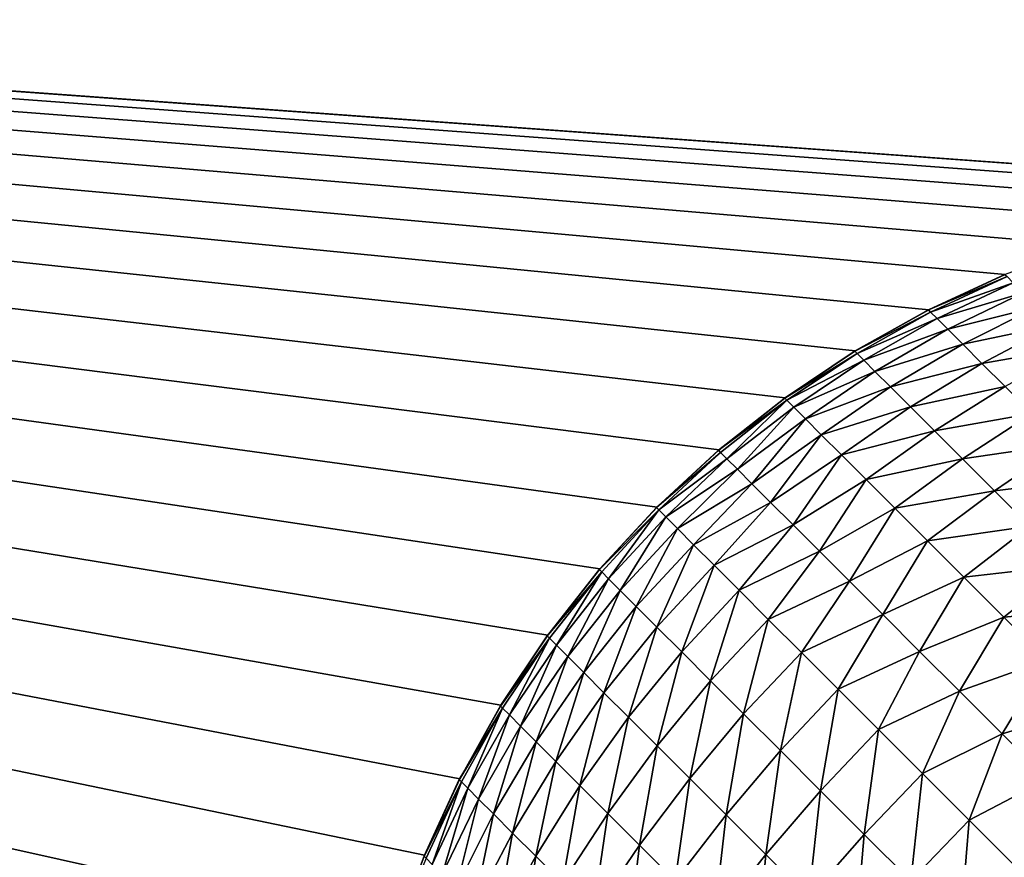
# Model space of a CAD drawing. Extents: x -226 to 226, y -900 to 900.
# Tile 473 of 656: x -170.69 to -168.58, y 877.58 to 879.37. Entities that reach past the tile are written whole.
import ezdxf

# ---------------------------------------------------------------- set-up
doc = ezdxf.new("R2010")
doc.units = 0
doc.header["$LTSCALE"] = 65.185185
for name, color, linetype in [('294', 7, 'CONTINUOUS'), ('324', 7, 'CONTINUOUS'), ('363', 7, 'CONTINUOUS'), ('429', 7, 'CONTINUOUS')]:
    doc.layers.add(name, color=color, linetype=linetype)

msp = doc.modelspace()

# ---------------------------------------------------------------- linework, layer by layer
at = {"layer": '294', "color": 7, "linetype": 'CONTINUOUS'}
for points in [[(-168.745, 878.7489, -22.7), (-168.7442, 878.7493), (-168.5808, 878.8246, -22.7), (-168.745, 878.7489, -22.7)], [(-168.7442, 878.7493), (-168.5802, 878.8249), (-168.5808, 878.8246, -22.7), (-168.7442, 878.7493)], [(-168.9017, 878.6611), (-168.7442, 878.7493), (-168.745, 878.7489, -22.7), (-168.9017, 878.6611)], [(-168.9027, 878.6605, -22.7), (-168.9017, 878.6611), (-168.745, 878.7489, -22.7), (-168.9027, 878.6605, -22.7)], [(-169.0529, 878.56, -22.7), (-169.0519, 878.5607), (-168.9027, 878.6605, -22.7), (-169.0529, 878.56, -22.7)], [(-169.0519, 878.5607), (-168.9017, 878.6611), (-168.9027, 878.6605, -22.7), (-169.0519, 878.5607)], [(-169.1948, 878.448, -22.7), (-169.1937, 878.4489), (-169.0529, 878.56, -22.7), (-169.1948, 878.448, -22.7)], [(-169.1937, 878.4489), (-169.0519, 878.5607), (-169.0529, 878.56, -22.7), (-169.1937, 878.4489)], [(-169.3275, 878.3252, -22.7), (-169.3263, 878.3263), (-169.1948, 878.448, -22.7), (-169.3275, 878.3252, -22.7)], [(-169.3263, 878.3263), (-169.1937, 878.4489), (-169.1948, 878.448, -22.7), (-169.3263, 878.3263)], [(-169.4501, 878.1924, -22.7), (-169.4489, 878.1937), (-169.3275, 878.3252, -22.7), (-169.4501, 878.1924, -22.7)], [(-169.4489, 878.1937), (-169.3263, 878.3263), (-169.3275, 878.3252, -22.7), (-169.4489, 878.1937)], [(-169.5607, 878.0519), (-169.4489, 878.1937), (-169.5607, 878.0519, -22.7), (-169.5607, 878.0519)], [(-169.5607, 878.0519, -22.7), (-169.4489, 878.1937), (-169.4501, 878.1924, -22.7), (-169.5607, 878.0519, -22.7)], [(-169.6611, 877.9017), (-169.5607, 878.0519), (-169.6611, 877.9017, -22.7), (-169.6611, 877.9017)], [(-169.6611, 877.9017, -22.7), (-169.5607, 878.0519), (-169.5619, 878.0503, -22.7), (-169.6611, 877.9017, -22.7)], [(-169.5619, 878.0503, -22.7), (-169.5607, 878.0519), (-169.5607, 878.0519, -22.7), (-169.5619, 878.0503, -22.7)], [(-169.7493, 877.7442), (-169.6611, 877.9017), (-169.7493, 877.7442, -22.7), (-169.7493, 877.7442)], [(-169.7493, 877.7442, -22.7), (-169.6611, 877.9017), (-169.6622, 877.8999, -22.7), (-169.7493, 877.7442, -22.7)], [(-169.6622, 877.8999, -22.7), (-169.6611, 877.9017), (-169.6611, 877.9017, -22.7), (-169.6622, 877.8999, -22.7)], [(-169.8249, 877.5802), (-169.7493, 877.7442), (-169.8249, 877.5802, -22.7), (-169.8249, 877.5802)], [(-169.8249, 877.5802, -22.7), (-169.7493, 877.7442), (-169.7504, 877.7421, -22.7), (-169.8249, 877.5802, -22.7)], [(-169.7504, 877.7421, -22.7), (-169.7493, 877.7442), (-169.7493, 877.7442, -22.7), (-169.7504, 877.7421, -22.7)], [(-169.8874, 877.4107), (-169.8249, 877.5802), (-169.8874, 877.4107, -22.7), (-169.8874, 877.4107)], [(-169.8874, 877.4107, -22.7), (-169.8249, 877.5802), (-169.8259, 877.5778, -22.7), (-169.8874, 877.4107, -22.7)], [(-169.8259, 877.5778, -22.7), (-169.8249, 877.5802), (-169.8249, 877.5802, -22.7), (-169.8259, 877.5778, -22.7)]]:
    msp.add_3dface(points, dxfattribs=at)
at = {"layer": '324', "color": 7, "linetype": 'CONTINUOUS'}
for points in [[(-168.745, 878.7489, -22.7), (-168.5808, 878.8246, -22.7), (-168.5765, 878.8203, -22.8619), (-168.745, 878.7489, -22.7)], [(-168.7403, 878.7443, -22.8694), (-168.745, 878.7489, -22.7), (-168.5765, 878.8203, -22.8619), (-168.7403, 878.7443, -22.8694)], [(-168.5634, 878.8072, -23.0228), (-168.7403, 878.7443, -22.8694), (-168.5765, 878.8203, -22.8619), (-168.5634, 878.8072, -23.0228)], [(-168.7264, 878.7304, -23.0377), (-168.7403, 878.7443, -22.8694), (-168.5634, 878.8072, -23.0228), (-168.7264, 878.7304, -23.0377)], [(-168.5417, 878.7855, -23.1819), (-168.7264, 878.7304, -23.0377), (-168.5634, 878.8072, -23.0228), (-168.5417, 878.7855, -23.1819)], [(-168.7034, 878.7073, -23.2041), (-168.7264, 878.7304, -23.0377), (-168.5417, 878.7855, -23.1819), (-168.7034, 878.7073, -23.2041)], [(-168.5115, 878.7553, -23.3381), (-168.7034, 878.7073, -23.2041), (-168.5417, 878.7855, -23.1819), (-168.5115, 878.7553, -23.3381)], [(-168.6712, 878.6752, -23.3674), (-168.7034, 878.7073, -23.2041), (-168.5115, 878.7553, -23.3381), (-168.6712, 878.6752, -23.3674)], [(-168.473, 878.7168, -23.4907), (-168.6712, 878.6752, -23.3674), (-168.5115, 878.7553, -23.3381), (-168.473, 878.7168, -23.4907)], [(-168.9027, 878.6605, -22.7), (-168.745, 878.7489, -22.7), (-168.7403, 878.7443, -22.8694), (-168.9027, 878.6605, -22.7)], [(-168.8978, 878.6557, -22.8746), (-168.9027, 878.6605, -22.7), (-168.7403, 878.7443, -22.8694), (-168.8978, 878.6557, -22.8746)], [(-168.7264, 878.7304, -23.0377), (-168.8978, 878.6557, -22.8746), (-168.7403, 878.7443, -22.8694), (-168.7264, 878.7304, -23.0377)], [(-168.8834, 878.6412, -23.0482), (-168.8978, 878.6557, -22.8746), (-168.7264, 878.7304, -23.0377), (-168.8834, 878.6412, -23.0482)], [(-168.7034, 878.7073, -23.2041), (-168.8834, 878.6412, -23.0482), (-168.7264, 878.7304, -23.0377), (-168.7034, 878.7073, -23.2041)], [(-168.8594, 878.6172, -23.2196), (-168.8834, 878.6412, -23.0482), (-168.7034, 878.7073, -23.2041), (-168.8594, 878.6172, -23.2196)], [(-168.6712, 878.6752, -23.3674), (-168.8594, 878.6172, -23.2196), (-168.7034, 878.7073, -23.2041), (-168.6712, 878.6752, -23.3674)], [(-168.6303, 878.6342, -23.5267), (-168.6712, 878.6752, -23.3674), (-168.473, 878.7168, -23.4907), (-168.6303, 878.6342, -23.5267)], [(-168.4263, 878.6701, -23.6386), (-168.6303, 878.6342, -23.5267), (-168.473, 878.7168, -23.4907), (-168.4263, 878.6701, -23.6386)], [(-168.826, 878.5838, -23.3879), (-168.8594, 878.6172, -23.2196), (-168.6712, 878.6752, -23.3674), (-168.826, 878.5838, -23.3879)], [(-168.6303, 878.6342, -23.5267), (-168.826, 878.5838, -23.3879), (-168.6712, 878.6752, -23.3674), (-168.6303, 878.6342, -23.5267)], [(-168.5807, 878.5846, -23.681), (-168.6303, 878.6342, -23.5267), (-168.4263, 878.6701, -23.6386), (-168.5807, 878.5846, -23.681)], [(-169.0529, 878.56, -22.7), (-168.9027, 878.6605, -22.7), (-168.8978, 878.6557, -22.8746), (-169.0529, 878.56, -22.7)], [(-169.048, 878.5551, -22.8781), (-169.0529, 878.56, -22.7), (-168.8978, 878.6557, -22.8746), (-169.048, 878.5551, -22.8781)], [(-168.8834, 878.6412, -23.0482), (-169.048, 878.5551, -22.8781), (-168.8978, 878.6557, -22.8746), (-168.8834, 878.6412, -23.0482)], [(-169.0332, 878.5403, -23.055), (-169.048, 878.5551, -22.8781), (-168.8834, 878.6412, -23.0482), (-169.0332, 878.5403, -23.055)], [(-168.8594, 878.6172, -23.2196), (-169.0332, 878.5403, -23.055), (-168.8834, 878.6412, -23.0482), (-168.8594, 878.6172, -23.2196)], [(-168.7834, 878.5413, -23.552), (-168.826, 878.5838, -23.3879), (-168.6303, 878.6342, -23.5267), (-168.7834, 878.5413, -23.552)], [(-168.5807, 878.5846, -23.681), (-168.7834, 878.5413, -23.552), (-168.6303, 878.6342, -23.5267), (-168.5807, 878.5846, -23.681)], [(-169.0086, 878.5157, -23.2298), (-169.0332, 878.5403, -23.055), (-168.8594, 878.6172, -23.2196), (-169.0086, 878.5157, -23.2298)], [(-168.826, 878.5838, -23.3879), (-169.0086, 878.5157, -23.2298), (-168.8594, 878.6172, -23.2196), (-168.826, 878.5838, -23.3879)], [(-168.9745, 878.4815, -23.4013), (-169.0086, 878.5157, -23.2298), (-168.826, 878.5838, -23.3879), (-168.9745, 878.4815, -23.4013)], [(-168.7834, 878.5413, -23.552), (-168.9745, 878.4815, -23.4013), (-168.826, 878.5838, -23.3879), (-168.7834, 878.5413, -23.552)], [(-168.7319, 878.4898, -23.7108), (-168.7834, 878.5413, -23.552), (-168.5807, 878.5846, -23.681), (-168.7319, 878.4898, -23.7108)], [(-168.5229, 878.5268, -23.8295), (-168.7319, 878.4898, -23.7108), (-168.5807, 878.5846, -23.681), (-168.5229, 878.5268, -23.8295)], [(-169.1948, 878.448, -22.7), (-169.0529, 878.56, -22.7), (-169.048, 878.5551, -22.8781), (-169.1948, 878.448, -22.7)], [(-169.1903, 878.4435, -22.871), (-169.1948, 878.448, -22.7), (-169.048, 878.5551, -22.8781), (-169.1903, 878.4435, -22.871)], [(-169.1768, 878.43, -23.041), (-169.1903, 878.4435, -22.871), (-169.048, 878.5551, -22.8781), (-169.1768, 878.43, -23.041)], [(-169.0332, 878.5403, -23.055), (-169.1768, 878.43, -23.041), (-169.048, 878.5551, -22.8781), (-169.0332, 878.5403, -23.055)], [(-169.1544, 878.4075, -23.2091), (-169.1768, 878.43, -23.041), (-169.0332, 878.5403, -23.055), (-169.1544, 878.4075, -23.2091)], [(-169.0086, 878.5157, -23.2298), (-169.1544, 878.4075, -23.2091), (-169.0332, 878.5403, -23.055), (-169.0086, 878.5157, -23.2298)], [(-168.9309, 878.438, -23.5685), (-168.9745, 878.4815, -23.4013), (-168.7834, 878.5413, -23.552), (-168.9309, 878.438, -23.5685)], [(-168.7319, 878.4898, -23.7108), (-168.9309, 878.438, -23.5685), (-168.7834, 878.5413, -23.552), (-168.7319, 878.4898, -23.7108)], [(-168.6718, 878.4297, -23.8635), (-168.7319, 878.4898, -23.7108), (-168.5229, 878.5268, -23.8295), (-168.6718, 878.4297, -23.8635)], [(-168.4571, 878.461, -23.9712), (-168.6718, 878.4297, -23.8635), (-168.5229, 878.5268, -23.8295), (-168.4571, 878.461, -23.9712)], [(-169.1231, 878.3763, -23.3744), (-169.1544, 878.4075, -23.2091), (-169.0086, 878.5157, -23.2298), (-169.1231, 878.3763, -23.3744)], [(-168.9745, 878.4815, -23.4013), (-169.1231, 878.3763, -23.3744), (-169.0086, 878.5157, -23.2298), (-168.9745, 878.4815, -23.4013)], [(-169.0833, 878.3364, -23.5359), (-169.1231, 878.3763, -23.3744), (-168.9745, 878.4815, -23.4013), (-169.0833, 878.3364, -23.5359)], [(-168.9309, 878.438, -23.5685), (-169.0833, 878.3364, -23.5359), (-168.9745, 878.4815, -23.4013), (-168.9309, 878.438, -23.5685)], [(-168.8782, 878.3853, -23.7304), (-168.9309, 878.438, -23.5685), (-168.7319, 878.4898, -23.7108), (-168.8782, 878.3853, -23.7304)], [(-168.6718, 878.4297, -23.8635), (-168.8782, 878.3853, -23.7304), (-168.7319, 878.4898, -23.7108), (-168.6718, 878.4297, -23.8635)], [(-168.6035, 878.3613, -24.0091), (-168.6718, 878.4297, -23.8635), (-168.4571, 878.461, -23.9712), (-168.6035, 878.3613, -24.0091)], [(-168.3837, 878.3876, -24.1052), (-168.6035, 878.3613, -24.0091), (-168.4571, 878.461, -23.9712), (-168.3837, 878.3876, -24.1052)], [(-169.3275, 878.3252, -22.7), (-169.1948, 878.448, -22.7), (-169.1903, 878.4435, -22.871), (-169.3275, 878.3252, -22.7)], [(-169.3225, 878.3202, -22.8804), (-169.3275, 878.3252, -22.7), (-169.1903, 878.4435, -22.871), (-169.3225, 878.3202, -22.8804)], [(-169.1768, 878.43, -23.041), (-169.3225, 878.3202, -22.8804), (-169.1903, 878.4435, -22.871), (-169.1768, 878.43, -23.041)], [(-169.035, 878.2881, -23.6928), (-169.0833, 878.3364, -23.5359), (-168.9309, 878.438, -23.5685), (-169.035, 878.2881, -23.6928)], [(-168.8782, 878.3853, -23.7304), (-169.035, 878.2881, -23.6928), (-168.9309, 878.438, -23.5685), (-168.8782, 878.3853, -23.7304)], [(-169.3075, 878.3052, -23.0596), (-169.3225, 878.3202, -22.8804), (-169.1768, 878.43, -23.041), (-169.3075, 878.3052, -23.0596)], [(-169.1544, 878.4075, -23.2091), (-169.3075, 878.3052, -23.0596), (-169.1768, 878.43, -23.041), (-169.1544, 878.4075, -23.2091)], [(-168.8167, 878.3238, -23.8859), (-168.8782, 878.3853, -23.7304), (-168.6718, 878.4297, -23.8635), (-168.8167, 878.3238, -23.8859)], [(-168.6035, 878.3613, -24.0091), (-168.8167, 878.3238, -23.8859), (-168.6718, 878.4297, -23.8635), (-168.6035, 878.3613, -24.0091)], [(-169.2826, 878.2803, -23.2367), (-169.3075, 878.3052, -23.0596), (-169.1544, 878.4075, -23.2091), (-169.2826, 878.2803, -23.2367)], [(-169.1231, 878.3763, -23.3744), (-169.2826, 878.2803, -23.2367), (-169.1544, 878.4075, -23.2091), (-169.1231, 878.3763, -23.3744)], [(-169.248, 878.2457, -23.4104), (-169.2826, 878.2803, -23.2367), (-169.1231, 878.3763, -23.3744), (-169.248, 878.2457, -23.4104)], [(-169.0833, 878.3364, -23.5359), (-169.248, 878.2457, -23.4104), (-169.1231, 878.3763, -23.3744), (-169.0833, 878.3364, -23.5359)], [(-168.9786, 878.2317, -23.8441), (-169.035, 878.2881, -23.6928), (-168.8782, 878.3853, -23.7304), (-168.9786, 878.2317, -23.8441)], [(-168.8167, 878.3238, -23.8859), (-168.9786, 878.2317, -23.8441), (-168.8782, 878.3853, -23.7304), (-168.8167, 878.3238, -23.8859)], [(-168.5273, 878.2851, -24.1467), (-168.6035, 878.3613, -24.0091), (-168.3837, 878.3876, -24.1052), (-168.5273, 878.2851, -24.1467)], [(-168.7468, 878.2538, -24.0342), (-168.8167, 878.3238, -23.8859), (-168.6035, 878.3613, -24.0091), (-168.7468, 878.2538, -24.0342)], [(-168.5273, 878.2851, -24.1467), (-168.7468, 878.2538, -24.0342), (-168.6035, 878.3613, -24.0091), (-168.5273, 878.2851, -24.1467)], [(-169.2038, 878.2015, -23.5798), (-169.248, 878.2457, -23.4104), (-169.0833, 878.3364, -23.5359), (-169.2038, 878.2015, -23.5798)], [(-169.035, 878.2881, -23.6928), (-169.2038, 878.2015, -23.5798), (-169.0833, 878.3364, -23.5359), (-169.035, 878.2881, -23.6928)], [(-169.4501, 878.1924, -22.7), (-169.3275, 878.3252, -22.7), (-169.3225, 878.3202, -22.8804), (-169.4501, 878.1924, -22.7)], [(-169.4451, 878.1874, -22.8798), (-169.4501, 878.1924, -22.7), (-169.3225, 878.3202, -22.8804), (-169.4451, 878.1874, -22.8798)], [(-169.4302, 878.1724, -23.0584), (-169.4451, 878.1874, -22.8798), (-169.3225, 878.3202, -22.8804), (-169.4302, 878.1724, -23.0584)], [(-169.3075, 878.3052, -23.0596), (-169.4302, 878.1724, -23.0584), (-169.3225, 878.3202, -22.8804), (-169.3075, 878.3052, -23.0596)], [(-168.9143, 878.1675, -23.9891), (-168.9786, 878.2317, -23.8441), (-168.8167, 878.3238, -23.8859), (-168.9143, 878.1675, -23.9891)], [(-168.7468, 878.2538, -24.0342), (-168.9143, 878.1675, -23.9891), (-168.8167, 878.3238, -23.8859), (-168.7468, 878.2538, -24.0342)], [(-169.4054, 878.1476, -23.2348), (-169.4302, 878.1724, -23.0584), (-169.3075, 878.3052, -23.0596), (-169.4054, 878.1476, -23.2348)], [(-169.2826, 878.2803, -23.2367), (-169.4054, 878.1476, -23.2348), (-169.3075, 878.3052, -23.0596), (-169.2826, 878.2803, -23.2367)], [(-169.1504, 878.1481, -23.7437), (-169.2038, 878.2015, -23.5798), (-169.035, 878.2881, -23.6928), (-169.1504, 878.1481, -23.7437)], [(-168.9786, 878.2317, -23.8441), (-169.1504, 878.1481, -23.7437), (-169.035, 878.2881, -23.6928), (-168.9786, 878.2317, -23.8441)], [(-168.6688, 878.1759, -24.1742), (-168.7468, 878.2538, -24.0342), (-168.5273, 878.2851, -24.1467), (-168.6688, 878.1759, -24.1742)], [(-168.4437, 878.2016, -24.2755), (-168.6688, 878.1759, -24.1742), (-168.5273, 878.2851, -24.1467), (-168.4437, 878.2016, -24.2755)], [(-169.3709, 878.1131, -23.408), (-169.4054, 878.1476, -23.2348), (-169.2826, 878.2803, -23.2367), (-169.3709, 878.1131, -23.408)], [(-169.248, 878.2457, -23.4104), (-169.3709, 878.1131, -23.408), (-169.2826, 878.2803, -23.2367), (-169.248, 878.2457, -23.4104)], [(-169.3269, 878.0691, -23.5768), (-169.3709, 878.1131, -23.408), (-169.248, 878.2457, -23.4104), (-169.3269, 878.0691, -23.5768)], [(-169.2038, 878.2015, -23.5798), (-169.3269, 878.0691, -23.5768), (-169.248, 878.2457, -23.4104), (-169.2038, 878.2015, -23.5798)], [(-168.8427, 878.0958, -24.1269), (-168.9143, 878.1675, -23.9891), (-168.7468, 878.2538, -24.0342), (-168.8427, 878.0958, -24.1269)], [(-168.6688, 878.1759, -24.1742), (-168.8427, 878.0958, -24.1269), (-168.7468, 878.2538, -24.0342), (-168.6688, 878.1759, -24.1742)], [(-169.088, 878.0857, -23.9013), (-169.1504, 878.1481, -23.7437), (-168.9786, 878.2317, -23.8441), (-169.088, 878.0857, -23.9013)], [(-168.9143, 878.1675, -23.9891), (-169.088, 878.0857, -23.9013), (-168.9786, 878.2317, -23.8441), (-168.9143, 878.1675, -23.9891)], [(-169.2737, 878.0159, -23.7402), (-169.3269, 878.0691, -23.5768), (-169.2038, 878.2015, -23.5798), (-169.2737, 878.0159, -23.7402)], [(-169.1504, 878.1481, -23.7437), (-169.2737, 878.0159, -23.7402), (-169.2038, 878.2015, -23.5798), (-169.1504, 878.1481, -23.7437)], [(-168.5834, 878.0904, -24.3051), (-168.6688, 878.1759, -24.1742), (-168.4437, 878.2016, -24.2755), (-168.5834, 878.0904, -24.3051)], [(-168.3533, 878.1112, -24.3946), (-168.5834, 878.0904, -24.3051), (-168.4437, 878.2016, -24.2755), (-168.3533, 878.1112, -24.3946)], [(-169.5619, 878.0503, -22.7), (-169.5607, 878.0519, -22.7), (-169.4451, 878.1874, -22.8798), (-169.5619, 878.0503, -22.7)], [(-169.557, 878.0454, -22.8778), (-169.5619, 878.0503, -22.7), (-169.4451, 878.1874, -22.8798), (-169.557, 878.0454, -22.8778)], [(-169.5607, 878.0519, -22.7), (-169.4501, 878.1924, -22.7), (-169.4451, 878.1874, -22.8798), (-169.5607, 878.0519, -22.7)], [(-169.5422, 878.0306, -23.0546), (-169.557, 878.0454, -22.8778), (-169.4451, 878.1874, -22.8798), (-169.5422, 878.0306, -23.0546)], [(-169.4302, 878.1724, -23.0584), (-169.5422, 878.0306, -23.0546), (-169.4451, 878.1874, -22.8798), (-169.4302, 878.1724, -23.0584)], [(-169.5177, 878.0061, -23.2292), (-169.5422, 878.0306, -23.0546), (-169.4302, 878.1724, -23.0584), (-169.5177, 878.0061, -23.2292)], [(-169.4054, 878.1476, -23.2348), (-169.5177, 878.0061, -23.2292), (-169.4302, 878.1724, -23.0584), (-169.4054, 878.1476, -23.2348)], [(-169.0172, 878.0149, -24.0514), (-169.088, 878.0857, -23.9013), (-168.9143, 878.1675, -23.9891), (-169.0172, 878.0149, -24.0514)], [(-168.8427, 878.0958, -24.1269), (-169.0172, 878.0149, -24.0514), (-168.9143, 878.1675, -23.9891), (-168.8427, 878.0958, -24.1269)], [(-168.7639, 878.0171, -24.2568), (-168.8427, 878.0958, -24.1269), (-168.6688, 878.1759, -24.1742), (-168.7639, 878.0171, -24.2568)], [(-168.5834, 878.0904, -24.3051), (-168.7639, 878.0171, -24.2568), (-168.6688, 878.1759, -24.1742), (-168.5834, 878.0904, -24.3051)], [(-169.4836, 877.972, -23.4005), (-169.5177, 878.0061, -23.2292), (-169.4054, 878.1476, -23.2348), (-169.4836, 877.972, -23.4005)], [(-169.3709, 878.1131, -23.408), (-169.4836, 877.972, -23.4005), (-169.4054, 878.1476, -23.2348), (-169.3709, 878.1131, -23.408)], [(-169.2116, 877.9538, -23.8972), (-169.2737, 878.0159, -23.7402), (-169.1504, 878.1481, -23.7437), (-169.2116, 877.9538, -23.8972)], [(-169.088, 878.0857, -23.9013), (-169.2116, 877.9538, -23.8972), (-169.1504, 878.1481, -23.7437), (-169.088, 878.0857, -23.9013)], [(-169.4402, 877.9285, -23.5675), (-169.4836, 877.972, -23.4005), (-169.3709, 878.1131, -23.408), (-169.4402, 877.9285, -23.5675)], [(-169.3269, 878.0691, -23.5768), (-169.4402, 877.9285, -23.5675), (-169.3709, 878.1131, -23.408), (-169.3269, 878.0691, -23.5768)], [(-168.9382, 877.9359, -24.1932), (-169.0172, 878.0149, -24.0514), (-168.8427, 878.0958, -24.1269), (-168.9382, 877.9359, -24.1932)], [(-168.7639, 878.0171, -24.2568), (-168.9382, 877.9359, -24.1932), (-168.8427, 878.0958, -24.1269), (-168.7639, 878.0171, -24.2568)], [(-168.4909, 877.998, -24.4262), (-168.5834, 878.0904, -24.3051), (-168.3533, 878.1112, -24.3946), (-168.4909, 877.998, -24.4262)], [(-169.1409, 877.8832, -24.0468), (-169.2116, 877.9538, -23.8972), (-169.088, 878.0857, -23.9013), (-169.1409, 877.8832, -24.0468)], [(-169.0172, 878.0149, -24.0514), (-169.1409, 877.8832, -24.0468), (-169.088, 878.0857, -23.9013), (-169.0172, 878.0149, -24.0514)], [(-168.6785, 877.9317, -24.378), (-168.7639, 878.0171, -24.2568), (-168.5834, 878.0904, -24.3051), (-168.6785, 877.9317, -24.378)], [(-168.4909, 877.998, -24.4262), (-168.6785, 877.9317, -24.378), (-168.5834, 878.0904, -24.3051), (-168.4909, 877.998, -24.4262)], [(-169.3876, 877.876, -23.7292), (-169.4402, 877.9285, -23.5675), (-169.3269, 878.0691, -23.5768), (-169.3876, 877.876, -23.7292)], [(-169.2737, 878.0159, -23.7402), (-169.3876, 877.876, -23.7292), (-169.3269, 878.0691, -23.5768), (-169.2737, 878.0159, -23.7402)], [(-169.6622, 877.8999, -22.7), (-169.6611, 877.9017, -22.7), (-169.557, 878.0454, -22.8778), (-169.6622, 877.8999, -22.7)], [(-169.6574, 877.8951, -22.8744), (-169.6622, 877.8999, -22.7), (-169.557, 878.0454, -22.8778), (-169.6574, 877.8951, -22.8744)], [(-169.6611, 877.9017, -22.7), (-169.5619, 878.0503, -22.7), (-169.557, 878.0454, -22.8778), (-169.6611, 877.9017, -22.7)], [(-169.643, 877.8807, -23.0477), (-169.6574, 877.8951, -22.8744), (-169.557, 878.0454, -22.8778), (-169.643, 877.8807, -23.0477)], [(-169.5422, 878.0306, -23.0546), (-169.643, 877.8807, -23.0477), (-169.557, 878.0454, -22.8778), (-169.5422, 878.0306, -23.0546)], [(-169.619, 877.8567, -23.2189), (-169.643, 877.8807, -23.0477), (-169.5422, 878.0306, -23.0546), (-169.619, 877.8567, -23.2189)], [(-169.5177, 878.0061, -23.2292), (-169.619, 877.8567, -23.2189), (-169.5422, 878.0306, -23.0546), (-169.5177, 878.0061, -23.2292)], [(-169.3262, 877.8146, -23.8846), (-169.3876, 877.876, -23.7292), (-169.2737, 878.0159, -23.7402), (-169.3262, 877.8146, -23.8846)], [(-169.2116, 877.9538, -23.8972), (-169.3262, 877.8146, -23.8846), (-169.2737, 878.0159, -23.7402), (-169.2116, 877.9538, -23.8972)], [(-169.0622, 877.8045, -24.1881), (-169.1409, 877.8832, -24.0468), (-169.0172, 878.0149, -24.0514), (-169.0622, 877.8045, -24.1881)], [(-168.9382, 877.9359, -24.1932), (-169.0622, 877.8045, -24.1881), (-169.0172, 878.0149, -24.0514), (-168.9382, 877.9359, -24.1932)], [(-168.8516, 877.8493, -24.3258), (-168.9382, 877.9359, -24.1932), (-168.7639, 878.0171, -24.2568), (-168.8516, 877.8493, -24.3258)], [(-168.6785, 877.9317, -24.378), (-168.8516, 877.8493, -24.3258), (-168.7639, 878.0171, -24.2568), (-168.6785, 877.9317, -24.378)], [(-169.5858, 877.8234, -23.3869), (-169.619, 877.8567, -23.2189), (-169.5177, 878.0061, -23.2292), (-169.5858, 877.8234, -23.3869)], [(-169.4836, 877.972, -23.4005), (-169.5858, 877.8234, -23.3869), (-169.5177, 878.0061, -23.2292), (-169.4836, 877.972, -23.4005)], [(-168.587, 877.8401, -24.4898), (-168.6785, 877.9317, -24.378), (-168.4909, 877.998, -24.4262), (-168.587, 877.8401, -24.4898)], [(-168.392, 877.8991, -24.5367), (-168.587, 877.8401, -24.4898), (-168.4909, 877.998, -24.4262), (-168.392, 877.8991, -24.5367)], [(-169.5433, 877.781, -23.5507), (-169.5858, 877.8234, -23.3869), (-169.4836, 877.972, -23.4005), (-169.5433, 877.781, -23.5507)], [(-169.4402, 877.9285, -23.5675), (-169.5433, 877.781, -23.5507), (-169.4836, 877.972, -23.4005), (-169.4402, 877.9285, -23.5675)], [(-169.2564, 877.7448, -24.0327), (-169.3262, 877.8146, -23.8846), (-169.2116, 877.9538, -23.8972), (-169.2564, 877.7448, -24.0327)], [(-169.1409, 877.8832, -24.0468), (-169.2564, 877.7448, -24.0327), (-169.2116, 877.9538, -23.8972), (-169.1409, 877.8832, -24.0468)], [(-169.4919, 877.7296, -23.7094), (-169.5433, 877.781, -23.5507), (-169.4402, 877.9285, -23.5675), (-169.4919, 877.7296, -23.7094)], [(-169.3876, 877.876, -23.7292), (-169.4919, 877.7296, -23.7094), (-169.4402, 877.9285, -23.5675), (-169.3876, 877.876, -23.7292)], [(-168.9759, 877.7182, -24.3203), (-169.0622, 877.8045, -24.1881), (-168.9382, 877.9359, -24.1932), (-168.9759, 877.7182, -24.3203)], [(-168.8516, 877.8493, -24.3258), (-168.9759, 877.7182, -24.3203), (-168.9382, 877.9359, -24.1932), (-168.8516, 877.8493, -24.3258)], [(-168.7579, 877.7556, -24.4484), (-168.8516, 877.8493, -24.3258), (-168.6785, 877.9317, -24.378), (-168.7579, 877.7556, -24.4484)], [(-168.587, 877.8401, -24.4898), (-168.7579, 877.7556, -24.4484), (-168.6785, 877.9317, -24.378), (-168.587, 877.8401, -24.4898)], [(-169.7504, 877.7421, -22.7), (-169.7493, 877.7442, -22.7), (-169.6574, 877.8951, -22.8744), (-169.7504, 877.7421, -22.7)], [(-169.7458, 877.7375, -22.8691), (-169.7504, 877.7421, -22.7), (-169.6574, 877.8951, -22.8744), (-169.7458, 877.7375, -22.8691)], [(-169.7493, 877.7442, -22.7), (-169.6622, 877.8999, -22.7), (-169.6574, 877.8951, -22.8744), (-169.7493, 877.7442, -22.7)], [(-169.7319, 877.7236, -23.0371), (-169.7458, 877.7375, -22.8691), (-169.6574, 877.8951, -22.8744), (-169.7319, 877.7236, -23.0371)], [(-169.643, 877.8807, -23.0477), (-169.7319, 877.7236, -23.0371), (-169.6574, 877.8951, -22.8744), (-169.643, 877.8807, -23.0477)], [(-168.4898, 877.7429, -24.5917), (-168.587, 877.8401, -24.4898), (-168.392, 877.8991, -24.5367), (-168.4898, 877.7429, -24.5917)], [(-169.7089, 877.7006, -23.2032), (-169.7319, 877.7236, -23.0371), (-169.643, 877.8807, -23.0477), (-169.7089, 877.7006, -23.2032)], [(-169.619, 877.8567, -23.2189), (-169.7089, 877.7006, -23.2032), (-169.643, 877.8807, -23.0477), (-169.619, 877.8567, -23.2189)], [(-169.432, 877.6697, -23.8619), (-169.4919, 877.7296, -23.7094), (-169.3876, 877.876, -23.7292), (-169.432, 877.6697, -23.8619)], [(-169.3262, 877.8146, -23.8846), (-169.432, 877.6697, -23.8619), (-169.3876, 877.876, -23.7292), (-169.3262, 877.8146, -23.8846)], [(-169.1786, 877.667, -24.1726), (-169.2564, 877.7448, -24.0327), (-169.1409, 877.8832, -24.0468), (-169.1786, 877.667, -24.1726)], [(-169.0622, 877.8045, -24.1881), (-169.1786, 877.667, -24.1726), (-169.1409, 877.8832, -24.0468), (-169.0622, 877.8045, -24.1881)], [(-169.6769, 877.6686, -23.3662), (-169.7089, 877.7006, -23.2032), (-169.619, 877.8567, -23.2189), (-169.6769, 877.6686, -23.3662)], [(-169.5858, 877.8234, -23.3869), (-169.6769, 877.6686, -23.3662), (-169.619, 877.8567, -23.2189), (-169.5858, 877.8234, -23.3869)], [(-168.8826, 877.6248, -24.4425), (-168.9759, 877.7182, -24.3203), (-168.8516, 877.8493, -24.3258), (-168.8826, 877.6248, -24.4425)], [(-168.7579, 877.7556, -24.4484), (-168.8826, 877.6248, -24.4425), (-168.8516, 877.8493, -24.3258), (-168.7579, 877.7556, -24.4484)], [(-169.636, 877.6277, -23.5253), (-169.6769, 877.6686, -23.3662), (-169.5858, 877.8234, -23.3869), (-169.636, 877.6277, -23.5253)], [(-169.5433, 877.781, -23.5507), (-169.636, 877.6277, -23.5253), (-169.5858, 877.8234, -23.3869), (-169.5433, 877.781, -23.5507)], [(-168.6577, 877.6554, -24.5602), (-168.7579, 877.7556, -24.4484), (-168.587, 877.8401, -24.4898), (-168.6577, 877.6554, -24.5602)], [(-168.4898, 877.7429, -24.5917), (-168.6577, 877.6554, -24.5602), (-168.587, 877.8401, -24.4898), (-168.4898, 877.7429, -24.5917)], [(-169.3638, 877.6015, -24.0073), (-169.432, 877.6697, -23.8619), (-169.3262, 877.8146, -23.8846), (-169.3638, 877.6015, -24.0073)], [(-169.2564, 877.7448, -24.0327), (-169.3638, 877.6015, -24.0073), (-169.3262, 877.8146, -23.8846), (-169.2564, 877.7448, -24.0327)], [(-169.0934, 877.5817, -24.3035), (-169.1786, 877.667, -24.1726), (-169.0622, 877.8045, -24.1881), (-169.0934, 877.5817, -24.3035)], [(-168.9759, 877.7182, -24.3203), (-169.0934, 877.5817, -24.3035), (-169.0622, 877.8045, -24.1881), (-168.9759, 877.7182, -24.3203)], [(-169.5866, 877.5783, -23.6794), (-169.636, 877.6277, -23.5253), (-169.5433, 877.781, -23.5507), (-169.5866, 877.5783, -23.6794)], [(-169.4919, 877.7296, -23.7094), (-169.5866, 877.5783, -23.6794), (-169.5433, 877.781, -23.5507), (-169.4919, 877.7296, -23.7094)], [(-169.8259, 877.5778, -22.7), (-169.8249, 877.5802, -22.7), (-169.7458, 877.7375, -22.8691), (-169.8259, 877.5778, -22.7)], [(-169.8215, 877.5735, -22.8615), (-169.8259, 877.5778, -22.7), (-169.7458, 877.7375, -22.8691), (-169.8215, 877.5735, -22.8615)], [(-169.8249, 877.5802, -22.7), (-169.7504, 877.7421, -22.7), (-169.7458, 877.7375, -22.8691), (-169.8249, 877.5802, -22.7)], [(-169.8085, 877.5605, -23.0221), (-169.8215, 877.5735, -22.8615), (-169.7458, 877.7375, -22.8691), (-169.8085, 877.5605, -23.0221)], [(-169.7319, 877.7236, -23.0371), (-169.8085, 877.5605, -23.0221), (-169.7458, 877.7375, -22.8691), (-169.7319, 877.7236, -23.0371)], [(-169.2878, 877.5255, -24.1448), (-169.3638, 877.6015, -24.0073), (-169.2564, 877.7448, -24.0327), (-169.2878, 877.5255, -24.1448)], [(-169.1786, 877.667, -24.1726), (-169.2878, 877.5255, -24.1448), (-169.2564, 877.7448, -24.0327), (-169.1786, 877.667, -24.1726)], [(-168.7827, 877.525, -24.5539), (-168.8826, 877.6248, -24.4425), (-168.7579, 877.7556, -24.4484), (-168.7827, 877.525, -24.5539)], [(-168.6577, 877.6554, -24.5602), (-168.7827, 877.525, -24.5539), (-168.7579, 877.7556, -24.4484), (-168.6577, 877.6554, -24.5602)], [(-168.5516, 877.5493, -24.6605), (-168.6577, 877.6554, -24.5602), (-168.4898, 877.7429, -24.5917), (-168.5516, 877.5493, -24.6605)], [(-169.7869, 877.5388, -23.1808), (-169.8085, 877.5605, -23.0221), (-169.7319, 877.7236, -23.0371), (-169.7869, 877.5388, -23.1808)], [(-169.7089, 877.7006, -23.2032), (-169.7869, 877.5388, -23.1808), (-169.7319, 877.7236, -23.0371), (-169.7089, 877.7006, -23.2032)], [(-169.5289, 877.5206, -23.8276), (-169.5866, 877.5783, -23.6794), (-169.4919, 877.7296, -23.7094), (-169.5289, 877.5206, -23.8276)], [(-169.432, 877.6697, -23.8619), (-169.5289, 877.5206, -23.8276), (-169.4919, 877.7296, -23.7094), (-169.432, 877.6697, -23.8619)], [(-169.0011, 877.4895, -24.4245), (-169.0934, 877.5817, -24.3035), (-168.9759, 877.7182, -24.3203), (-169.0011, 877.4895, -24.4245)], [(-168.8826, 877.6248, -24.4425), (-169.0011, 877.4895, -24.4245), (-168.9759, 877.7182, -24.3203), (-168.8826, 877.6248, -24.4425)], [(-169.7568, 877.5088, -23.3368), (-169.7869, 877.5388, -23.1808), (-169.7089, 877.7006, -23.2032), (-169.7568, 877.5088, -23.3368)], [(-169.6769, 877.6686, -23.3662), (-169.7568, 877.5088, -23.3368), (-169.7089, 877.7006, -23.2032), (-169.6769, 877.6686, -23.3662)], [(-169.7184, 877.4704, -23.489), (-169.7568, 877.5088, -23.3368), (-169.6769, 877.6686, -23.3662), (-169.7184, 877.4704, -23.489)], [(-169.636, 877.6277, -23.5253), (-169.7184, 877.4704, -23.489), (-169.6769, 877.6686, -23.3662), (-169.636, 877.6277, -23.5253)], [(-169.4633, 877.455, -23.9691), (-169.5289, 877.5206, -23.8276), (-169.432, 877.6697, -23.8619), (-169.4633, 877.455, -23.9691)], [(-169.3638, 877.6015, -24.0073), (-169.4633, 877.455, -23.9691), (-169.432, 877.6697, -23.8619), (-169.3638, 877.6015, -24.0073)], [(-169.2044, 877.4421, -24.2735), (-169.2878, 877.5255, -24.1448), (-169.1786, 877.667, -24.1726), (-169.2044, 877.4421, -24.2735)], [(-169.0934, 877.5817, -24.3035), (-169.2044, 877.4421, -24.2735), (-169.1786, 877.667, -24.1726), (-169.0934, 877.5817, -24.3035)], [(-168.677, 877.4193, -24.654), (-168.7827, 877.525, -24.5539), (-168.6577, 877.6554, -24.5602), (-168.677, 877.4193, -24.654)], [(-168.5516, 877.5493, -24.6605), (-168.677, 877.4193, -24.654), (-168.6577, 877.6554, -24.5602), (-168.5516, 877.5493, -24.6605)], [(-169.672, 877.4239, -23.6367), (-169.7184, 877.4704, -23.489), (-169.636, 877.6277, -23.5253), (-169.672, 877.4239, -23.6367)], [(-169.5866, 877.5783, -23.6794), (-169.672, 877.4239, -23.6367), (-169.636, 877.6277, -23.5253), (-169.5866, 877.5783, -23.6794)], [(-168.9024, 877.3908, -24.5349), (-169.0011, 877.4895, -24.4245), (-168.8826, 877.6248, -24.4425), (-168.9024, 877.3908, -24.5349)], [(-168.7827, 877.525, -24.5539), (-168.9024, 877.3908, -24.5349), (-168.8826, 877.6248, -24.4425), (-168.7827, 877.525, -24.5539)], [(-169.3902, 877.3819, -24.103), (-169.4633, 877.455, -23.9691), (-169.3638, 877.6015, -24.0073), (-169.3902, 877.3819, -24.103)], [(-169.2878, 877.5255, -24.1448), (-169.3902, 877.3819, -24.103), (-169.3638, 877.6015, -24.0073), (-169.2878, 877.5255, -24.1448)], [(-169.8874, 877.4107, -22.7), (-169.8259, 877.5778, -22.7), (-169.8215, 877.5735, -22.8615), (-169.8874, 877.4107, -22.7)], [(-169.6177, 877.3696, -23.7789), (-169.672, 877.4239, -23.6367), (-169.5866, 877.5783, -23.6794), (-169.6177, 877.3696, -23.7789)], [(-169.5289, 877.5206, -23.8276), (-169.6177, 877.3696, -23.7789), (-169.5866, 877.5783, -23.6794), (-169.5289, 877.5206, -23.8276)], [(-169.1143, 877.352, -24.3926), (-169.2044, 877.4421, -24.2735), (-169.0934, 877.5817, -24.3035), (-169.1143, 877.352, -24.3926)], [(-169.0011, 877.4895, -24.4245), (-169.1143, 877.352, -24.3926), (-169.0934, 877.5817, -24.3035), (-169.0011, 877.4895, -24.4245)]]:
    msp.add_3dface(points, dxfattribs=at)
at = {"layer": '363', "color": 7, "linetype": 'CONTINUOUS'}
for points in [[(-181.5, -880), (-181.5, 880), (-170, -876.7), (-181.5, -880)], [(-181.5, 880), (-76, 880), (-91.3, 879), (-181.5, 880)], [(-170, -876.7), (-181.5, 880), (-170, 876.7), (-170, -876.7)], [(-170, 876.7), (-181.5, 880), (-169.9929, 876.8805), (-170, 876.7)], [(-169.9929, 876.8805), (-181.5, 880), (-169.9717, 877.0598), (-169.9929, 876.8805)], [(-169.9717, 877.0598), (-181.5, 880), (-169.9365, 877.2369), (-169.9717, 877.0598)], [(-169.9365, 877.2369), (-181.5, 880), (-169.8874, 877.4107), (-169.9365, 877.2369)], [(-169.8874, 877.4107), (-181.5, 880), (-169.8249, 877.5802), (-169.8874, 877.4107)], [(-169.8249, 877.5802), (-181.5, 880), (-169.7493, 877.7442), (-169.8249, 877.5802)], [(-169.7493, 877.7442), (-181.5, 880), (-169.6611, 877.9017), (-169.7493, 877.7442)], [(-169.6611, 877.9017), (-181.5, 880), (-169.5607, 878.0519), (-169.6611, 877.9017)], [(-169.5607, 878.0519), (-181.5, 880), (-169.4489, 878.1937), (-169.5607, 878.0519)], [(-169.4489, 878.1937), (-181.5, 880), (-169.3263, 878.3263), (-169.4489, 878.1937)], [(-169.3263, 878.3263), (-181.5, 880), (-169.1937, 878.4489), (-169.3263, 878.3263)], [(-169.1937, 878.4489), (-181.5, 880), (-169.0519, 878.5607), (-169.1937, 878.4489)], [(-169.0519, 878.5607), (-181.5, 880), (-168.9017, 878.6611), (-169.0519, 878.5607)], [(-168.9017, 878.6611), (-181.5, 880), (-168.7442, 878.7493), (-168.9017, 878.6611)], [(-168.7442, 878.7493), (-181.5, 880), (-168.5802, 878.8249), (-168.7442, 878.7493)], [(-168.5802, 878.8249), (-181.5, 880), (-168.4107, 878.8874), (-168.5802, 878.8249)], [(-168.4107, 878.8874), (-181.5, 880), (-168.2369, 878.9365), (-168.4107, 878.8874)], [(-168.2369, 878.9365), (-181.5, 880), (-168.0598, 878.9717), (-168.2369, 878.9365)], [(-168.0598, 878.9717), (-181.5, 880), (-167.8805, 878.9929), (-168.0598, 878.9717)], [(-167.8805, 878.9929), (-181.5, 880), (-167.7, 879), (-167.8805, 878.9929)], [(-167.7, 879), (-181.5, 880), (-91.3, 879), (-167.7, 879)]]:
    msp.add_3dface(points, dxfattribs=at)
at = {"layer": '429', "color": 7, "linetype": 'CONTINUOUS'}
for points in [[(-168.25, 900, 1.9), (-174.25, 900, 1.9), (-174.25, 0, 1.9), (-168.25, 900, 1.9)], [(-168.25, 0, 1.9), (-168.25, 900, 1.9), (-174.25, 0, 1.9), (-168.25, 0, 1.9)]]:
    msp.add_3dface(points, dxfattribs=at)

doc.saveas('drawing.dxf')
